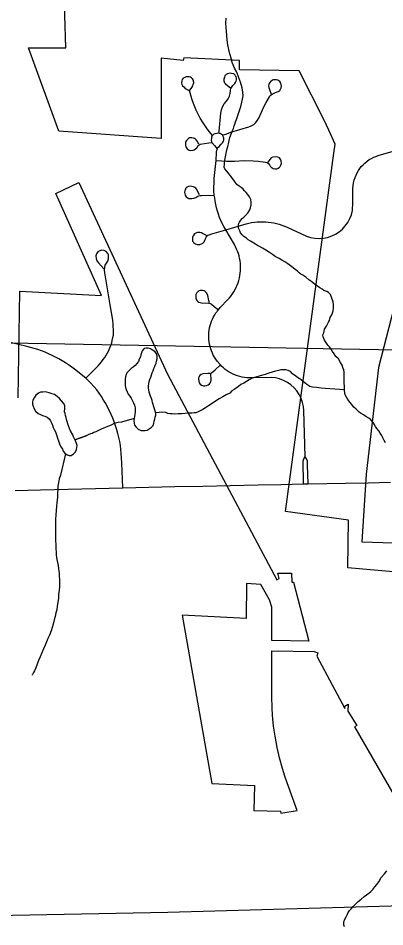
# Model space of a CAD drawing. Extents: x -11.4 to 84.1, y 11.1 to 59.
# Drawn here: x 27.387 to 27.795, y 41.365 to 42.377 of the extents above; entities that cross this region are included whole.
import ezdxf

# ---------------------------------------------------------------- set-up
doc = ezdxf.new("R2010")
doc.units = 0
for name, color, linetype in [('GM_X_City_Street', 7, 'Continuous'), ('GM_X_Corporation', 7, 'Continuous'), ('GM_X_County_Road', 7, 'Continuous'), ('GM_X_Minor_Lake', 7, 'Continuous'), ('GM_X_Minor_River', 7, 'Continuous'), ('GM_X_Rail_Line', 7, 'Continuous')]:
    doc.layers.add(name, color=color, linetype=linetype)

msp = doc.modelspace()

# ---------------------------------------------------------------- linework, layer by layer
at = {"layer": 'GM_X_City_Street'}
for points in [[(27.6102, 42.2488), (27.6105, 42.2512), (27.6125, 42.2711), (27.6132, 42.2748), (27.6144, 42.2783), (27.6162, 42.2816), (27.6185, 42.2846), (27.6204, 42.2872), (27.6219, 42.2901), (27.6228, 42.2932), (27.6232, 42.2963), (27.6235, 42.2987), (27.6258, 42.3019), (27.6279, 42.3041), (27.6288, 42.3054), (27.6295, 42.3067), (27.6297, 42.3082), (27.6297, 42.3103), (27.6293, 42.3117), (27.6288, 42.3127), (27.6282, 42.3135), (27.6274, 42.3142), (27.6264, 42.3149), (27.6244, 42.3155), (27.6226, 42.3158), (27.6211, 42.3155), (27.6198, 42.3151), (27.6183, 42.3143), (27.617, 42.3129), (27.6163, 42.3113), (27.6158, 42.3091), (27.6158, 42.3073), (27.6165, 42.3051), (27.6175, 42.3038), (27.6199, 42.3019), (27.6233, 42.2996)], [(27.6029, 42.2464), (27.5998, 42.2504), (27.5973, 42.2537), (27.5949, 42.2569), (27.5927, 42.2603), (27.5894, 42.2658), (27.5866, 42.2709), (27.5849, 42.2746), (27.5833, 42.2783), (27.5818, 42.282), (27.5804, 42.2859), (27.5792, 42.2897), (27.5781, 42.2937), (27.5776, 42.2959), (27.5781, 42.2973), (27.5799, 42.2999), (27.581, 42.3016), (27.5816, 42.3031), (27.5822, 42.3048), (27.5819, 42.3077), (27.5809, 42.3094), (27.5796, 42.3107), (27.5784, 42.3114), (27.577, 42.3117), (27.5736, 42.3116), (27.5722, 42.311), (27.5706, 42.31), (27.5694, 42.3087), (27.5688, 42.3073), (27.5686, 42.3054), (27.5689, 42.3033), (27.5697, 42.3017), (27.571, 42.3005), (27.5728, 42.2988), (27.577, 42.2965)], [(27.6141, 42.2465), (27.6191, 42.2483), (27.6235, 42.2499), (27.6435, 42.2558), (27.6463, 42.2569), (27.6492, 42.2587), (27.6512, 42.2608), (27.6533, 42.2634), (27.6549, 42.2662), (27.6588, 42.2749), (27.6608, 42.279), (27.6629, 42.2831), (27.6664, 42.2895), (27.6674, 42.2909), (27.6695, 42.2923), (27.6725, 42.2937), (27.6769, 42.2957), (27.6779, 42.2966), (27.6789, 42.298), (27.6795, 42.2994), (27.6799, 42.3012), (27.6797, 42.3031), (27.6792, 42.3047), (27.6782, 42.3063), (27.677, 42.3073), (27.6757, 42.308), (27.6743, 42.3084), (27.6724, 42.3085), (27.6708, 42.3082), (27.6696, 42.3077), (27.6681, 42.3067), (27.6671, 42.3055), (27.6662, 42.3043), (27.6657, 42.3033), (27.6656, 42.3016), (27.6657, 42.2999), (27.6664, 42.2977), (27.6684, 42.2922)], [(27.588, 42.2365), (27.5861, 42.2399), (27.5853, 42.241), (27.5841, 42.2422), (27.5831, 42.2429), (27.5818, 42.2434), (27.58, 42.2438), (27.5775, 42.2436), (27.5765, 42.2431), (27.5756, 42.2424), (27.574, 42.2408), (27.5734, 42.2398), (27.573, 42.2386), (27.5729, 42.2376), (27.573, 42.235), (27.5734, 42.2337), (27.574, 42.2326), (27.5749, 42.2314), (27.5772, 42.23), (27.5785, 42.2297), (27.5815, 42.23), (27.5827, 42.2304), (27.5842, 42.2314), (27.5855, 42.2326), (27.5872, 42.235), (27.5881, 42.2359), (27.5893, 42.2365), (27.5991, 42.2382), (27.6024, 42.2386)], [(27.7061, 41.8884), (27.7054, 41.9148), (27.7047, 41.9396), (27.7043, 41.9444), (27.7033, 41.949), (27.7018, 41.9535), (27.6996, 41.9578), (27.697, 41.9617), (27.6939, 41.9653), (27.6904, 41.9685), (27.6865, 41.9712), (27.6822, 41.9734), (27.6778, 41.9751), (27.6731, 41.9762), (27.6684, 41.9767), (27.6464, 41.9763), (27.6412, 41.9764), (27.6386, 41.9767), (27.6361, 41.9772), (27.6335, 41.9778), (27.631, 41.9785), (27.6286, 41.9794), (27.6262, 41.9804), (27.6238, 41.9815), (27.6216, 41.9828), (27.6194, 41.9842), (27.6173, 41.9857), (27.6152, 41.9874), (27.6133, 41.9891), (27.6119, 41.9907), (27.6081, 41.995), (27.6067, 41.9971), (27.6053, 41.9993), (27.604, 42.0016), (27.6029, 42.0039), (27.6019, 42.0063), (27.6011, 42.0088), (27.6004, 42.0113), (27.5998, 42.0138), (27.5994, 42.0164), (27.5991, 42.019), (27.5989, 42.0216), (27.5991, 42.0268), (27.5994, 42.0294), (27.5999, 42.0319), (27.6005, 42.0345), (27.6012, 42.037), (27.6021, 42.0394), (27.6031, 42.0418), (27.6042, 42.0442), (27.6055, 42.0464), (27.6069, 42.0486), (27.6096, 42.0522), (27.6118, 42.0547), (27.6203, 42.0636), (27.6221, 42.0656), (27.6238, 42.0678), (27.6254, 42.07), (27.6269, 42.0723), (27.6283, 42.0747), (27.6295, 42.0772), (27.6307, 42.0797), (27.6316, 42.0823), (27.6324, 42.0849), (27.6331, 42.0876), (27.6337, 42.0903), (27.634, 42.093), (27.6343, 42.0957), (27.6344, 42.0985), (27.6341, 42.1039), (27.6338, 42.1067), (27.6333, 42.1094), (27.6327, 42.1121), (27.6319, 42.1147), (27.631, 42.1173), (27.6299, 42.1198), (27.6287, 42.1223), (27.6274, 42.1247), (27.6179, 42.1411), (27.6157, 42.1449), (27.614, 42.1482), (27.6125, 42.1516), (27.611, 42.1551), (27.6098, 42.1587), (27.6086, 42.1622), (27.6076, 42.1659), (27.6067, 42.1695), (27.606, 42.1732), (27.6055, 42.1769), (27.6051, 42.1798), (27.6047, 42.1842), (27.6047, 42.1877), (27.6048, 42.1948), (27.605, 42.1983), (27.607, 42.2185), (27.6077, 42.2274), (27.608, 42.2298), (27.6085, 42.2316), (27.6092, 42.2328), (27.6104, 42.2341), (27.6129, 42.2366), (27.6143, 42.2383), (27.6152, 42.24), (27.6157, 42.2414), (27.6156, 42.2434), (27.6153, 42.2443), (27.615, 42.2451), (27.6145, 42.2459), (27.6141, 42.2465), (27.6129, 42.2477), (27.6116, 42.2485), (27.611, 42.2487), (27.6102, 42.2488), (27.6056, 42.2483), (27.6046, 42.2478), (27.6037, 42.2472), (27.6029, 42.2464), (27.6025, 42.2456), (27.602, 42.2444), (27.6018, 42.2433), (27.6017, 42.2411), (27.6019, 42.2402), (27.6021, 42.2393), (27.6024, 42.2386), (27.6053, 42.2351), (27.6081, 42.2316)], [(27.607, 42.2185), (27.6191, 42.2178), (27.6236, 42.2177), (27.6275, 42.2178), (27.6384, 42.2183), (27.6485, 42.2182), (27.6538, 42.2178), (27.662, 42.2167), (27.6638, 42.2162), (27.6653, 42.2152), (27.6664, 42.2138), (27.6674, 42.2122), (27.6685, 42.2109), (27.6705, 42.2096), (27.6726, 42.209), (27.6746, 42.2092), (27.6762, 42.2098), (27.6778, 42.2109), (27.6786, 42.2118), (27.6793, 42.2134), (27.6798, 42.2151), (27.6797, 42.218), (27.6792, 42.2192), (27.6785, 42.2203), (27.6776, 42.2213), (27.6759, 42.2221), (27.6739, 42.2226), (27.6701, 42.2221), (27.6684, 42.2213), (27.6672, 42.22), (27.6648, 42.2165)], [(27.6179, 42.1411), (27.6406, 42.1479), (27.6436, 42.1487), (27.6467, 42.1493), (27.6497, 42.1498), (27.6528, 42.1501), (27.659, 42.1503), (27.6622, 42.1502), (27.6652, 42.1499), (27.6683, 42.1495), (27.6713, 42.149), (27.6744, 42.1483), (27.6774, 42.1475), (27.6803, 42.1465), (27.6832, 42.1454), (27.6861, 42.1442), (27.7079, 42.1342), (27.7124, 42.1327), (27.7171, 42.1318), (27.7219, 42.1316), (27.7266, 42.1319), (27.7313, 42.1328), (27.7358, 42.1344), (27.7401, 42.1364), (27.7442, 42.139), (27.7478, 42.1421), (27.751, 42.1456), (27.7538, 42.1495), (27.7561, 42.1537), (27.7578, 42.1581), (27.7589, 42.1628), (27.7595, 42.1716), (27.7594, 42.1875), (27.7596, 42.1903), (27.7601, 42.1937), (27.7608, 42.1964), (27.7618, 42.1997), (27.7629, 42.2023), (27.7641, 42.2048), (27.7655, 42.2072), (27.7671, 42.2095), (27.7688, 42.2117), (27.7707, 42.2137), (27.7727, 42.2156), (27.7754, 42.2178), (27.7777, 42.2194), (27.7801, 42.2208), (27.7826, 42.222), (27.7851, 42.2231), (27.7877, 42.224), (27.8041, 42.2289)], [(27.5885, 42.1802), (27.5868, 42.1837), (27.5856, 42.1861), (27.5845, 42.1875), (27.5833, 42.1884), (27.5818, 42.1892), (27.5801, 42.1896), (27.5782, 42.1897), (27.5763, 42.1894), (27.5748, 42.1888), (27.5739, 42.1881), (27.5733, 42.1874), (27.5727, 42.186), (27.5722, 42.1846), (27.572, 42.1828), (27.5721, 42.1812), (27.5725, 42.1799), (27.5737, 42.178), (27.5748, 42.1772), (27.5766, 42.1763), (27.5782, 42.176), (27.5799, 42.1761), (27.5822, 42.1766), (27.5844, 42.1774), (27.5867, 42.1786), (27.5894, 42.1794), (27.5909, 42.1794), (27.6051, 42.1798)], [(27.5964, 42.135), (27.5921, 42.1373), (27.5908, 42.1378), (27.5891, 42.1382), (27.588, 42.1383), (27.5862, 42.1382), (27.5845, 42.1376), (27.5831, 42.1367), (27.5822, 42.1358), (27.5814, 42.1346), (27.5809, 42.1329), (27.5807, 42.1313), (27.5809, 42.1286), (27.5814, 42.1279), (27.5821, 42.1271), (27.583, 42.1263), (27.584, 42.1257), (27.5859, 42.125), (27.5876, 42.1248), (27.589, 42.1248), (27.591, 42.1255), (27.5925, 42.1265), (27.5937, 42.1278), (27.5946, 42.1296), (27.5952, 42.1311), (27.5959, 42.1327), (27.5965, 42.134), (27.5979, 42.1351), (27.5995, 42.1358), (27.6024, 42.1367), (27.6179, 42.1411)], [(27.4622, 41.976), (27.4756, 41.9898), (27.4777, 41.992), (27.4796, 41.9942), (27.4815, 41.9966), (27.4832, 41.999), (27.4848, 42.0016), (27.4863, 42.0042), (27.4876, 42.0069), (27.4888, 42.0096), (27.4899, 42.0124), (27.4908, 42.0152), (27.4915, 42.0181), (27.4922, 42.0211), (27.4927, 42.024), (27.4928, 42.0274), (27.4926, 42.036), (27.492, 42.0406), (27.4893, 42.0578), (27.4862, 42.0756), (27.4831, 42.0934), (27.4828, 42.0966), (27.483, 42.0993), (27.4837, 42.1017), (27.4864, 42.1064), (27.4871, 42.1088), (27.4874, 42.1112), (27.4872, 42.1132), (27.4864, 42.1148), (27.4846, 42.1171), (27.4823, 42.1183), (27.4799, 42.1186), (27.4775, 42.118), (27.4755, 42.1167), (27.474, 42.1146), (27.4733, 42.1121), (27.4734, 42.1093), (27.4744, 42.1067), (27.4761, 42.1046), (27.4821, 42.0977)], [(27.5996, 42.0598), (27.5991, 42.0624), (27.5979, 42.068), (27.5973, 42.0698), (27.5965, 42.0711), (27.5951, 42.0724), (27.5937, 42.0732), (27.5921, 42.0736), (27.5908, 42.0738), (27.5893, 42.0736), (27.5882, 42.0733), (27.5871, 42.0727), (27.5862, 42.0718), (27.5853, 42.0706), (27.5847, 42.0692), (27.5845, 42.0676), (27.5844, 42.0655), (27.5849, 42.0636), (27.5857, 42.0624), (27.5866, 42.0613), (27.5877, 42.0608), (27.5893, 42.0602), (27.5909, 42.06), (27.5991, 42.0597), (27.6006, 42.0592), (27.6019, 42.0584), (27.605, 42.0559), (27.6096, 42.0522)], [(27.5031, 41.8537), (27.5028, 41.8634), (27.5022, 41.8814), (27.5019, 41.8873), (27.5015, 41.8919), (27.5011, 41.8964), (27.5005, 41.9009), (27.4997, 41.9053), (27.4988, 41.9098), (27.4977, 41.9142), (27.4966, 41.9185), (27.4952, 41.9229), (27.4937, 41.9272), (27.4921, 41.9314), (27.4903, 41.9355), (27.4884, 41.9397), (27.4863, 41.9437), (27.4842, 41.9477), (27.4818, 41.9516), (27.4794, 41.9554), (27.4769, 41.9591), (27.4742, 41.9628), (27.4713, 41.9663), (27.4672, 41.9709), (27.4622, 41.976), (27.4495, 41.9859), (27.4463, 41.9883), (27.4429, 41.9907), (27.4394, 41.9931), (27.4358, 41.9953), (27.4321, 41.9975), (27.4283, 41.9995), (27.4245, 42.0014), (27.4206, 42.0032), (27.4166, 42.0049), (27.4127, 42.0064), (27.4086, 42.0078), (27.4046, 42.0091), (27.4004, 42.0103), (27.3963, 42.0113), (27.3778, 42.0156)], [(27.6003, 41.9812), (27.5978, 41.9813), (27.5922, 41.9808), (27.5904, 41.9801), (27.5888, 41.9788), (27.5878, 41.9773), (27.5875, 41.9751), (27.5877, 41.9728), (27.5884, 41.9708), (27.5895, 41.9692), (27.591, 41.9682), (27.593, 41.9675), (27.5945, 41.9673), (27.5965, 41.9677), (27.5981, 41.9684), (27.5996, 41.9695), (27.6009, 41.9712), (27.6015, 41.9736), (27.6011, 41.9813), (27.602, 41.9821), (27.6061, 41.9853), (27.6119, 41.9907)], [(27.7043, 41.8581), (27.704, 41.8838), (27.7049, 41.8862), (27.7061, 41.8884)], [(27.7096, 41.8581), (27.7089, 41.8793), (27.7087, 41.8835), (27.7076, 41.886), (27.7061, 41.8884)]]:
    msp.add_lwpolyline(points, dxfattribs=at)
at = {"layer": 'GM_X_Corporation'}
for points in [[(27.8255, 41.7585), (27.7538, 41.7648), (27.7547, 41.8177), (27.6842, 41.8275), (27.7383, 42.2266), (27.7396, 42.2365), (27.7326, 42.2523), (27.7276, 42.2635), (27.6995, 42.3184), (27.6331, 42.3196), (27.6333, 42.3298), (27.5711, 42.333), (27.5703, 42.3297), (27.546, 42.3323), (27.546, 42.2431), (27.4321, 42.251), (27.3983, 42.3438), (27.4398, 42.3438), (27.4377, 42.4172)], [(27.3866, 41.954), (27.3887, 42.0728), (27.4795, 42.068), (27.4285, 42.1818), (27.4542, 42.1938), (27.5529, 41.9806), (27.6747, 41.7515), (27.6772, 41.7529), (27.676, 41.7586), (27.6911, 41.7589), (27.6913, 41.7487), (27.6932, 41.7487), (27.7103, 41.6829), (27.6692, 41.6836), (27.6692, 41.7209), (27.6667, 41.7291), (27.6568, 41.7463), (27.6411, 41.7474), (27.6404, 41.7082), (27.5693, 41.7119), (27.6023, 41.5246), (27.65, 41.5221), (27.649, 41.4943), (27.6788, 41.4937), (27.6791, 41.4915), (27.6974, 41.4944), (27.6862, 41.525), (27.6836, 41.5326), (27.6809, 41.5412), (27.6776, 41.553), (27.675, 41.5646), (27.6727, 41.5771), (27.6712, 41.5883), (27.67, 41.6006), (27.6695, 41.6086), (27.6693, 41.6212), (27.6693, 41.6722), (27.7164, 41.6714), (27.7204, 41.6701), (27.7192, 41.6663), (27.7503, 41.6079), (27.7505, 41.6106), (27.7543, 41.6127), (27.7538, 41.6049), (27.7638, 41.5889), (27.7613, 41.5875), (27.8303, 41.4681)], [(27.817, 42.1), (27.7879, 41.9878), (27.7742, 41.8691), (27.7695, 41.7935), (27.8282, 41.7919)], [(27.9761, 41.3564), (27.9768, 41.5223), (28.0999, 41.5218), (28.1066, 41.5402), (28.1625, 41.55), (28.1694, 41.5322), (28.2045, 41.5317), (28.2093, 41.5524), (28.2425, 41.5308), (28.2645, 41.5598), (28.2876, 41.5808), (28.3024, 41.5995), (28.3064, 41.6075), (28.3123, 41.6322), (28.318, 41.6538), (28.3252, 41.6869), (28.331, 41.7114), (28.3382, 41.7321), (28.0022, 41.7383), (28.0047, 41.8708), (27.8059, 41.8745), (27.8083, 42.007), (27.2127, 42.0179)]]:
    msp.add_lwpolyline(points, dxfattribs=at)
at = {"layer": 'GM_X_County_Road'}
msp.add_lwpolyline([(27.3833, 41.8507), (27.4114, 41.8514), (27.4424, 41.8522), (27.4728, 41.8529), (27.5031, 41.8537), (27.5322, 41.8545), (27.5613, 41.8552), (27.5924, 41.8558), (27.6231, 41.8565), (27.6539, 41.8571), (27.6791, 41.8576), (27.7043, 41.8581), (27.7096, 41.8581), (27.7304, 41.8585), (27.7511, 41.859), (27.7763, 41.8595), (27.8014, 41.86)], dxfattribs=at)
at = {"layer": 'GM_X_Minor_Lake'}
for points in [[(27.5387, 41.9894), (27.5402, 41.9928), (27.5409, 41.9951), (27.5413, 41.9977), (27.5413, 42.0004), (27.5409, 42.003), (27.5391, 42.0053), (27.5364, 42.0072), (27.5341, 42.0087), (27.5315, 42.0095), (27.5292, 42.0095), (27.5269, 42.0091), (27.5247, 42.0065), (27.5232, 42.0019), (27.5228, 41.9996), (27.5216, 41.997), (27.5205, 41.9947), (27.519, 41.9924), (27.5171, 41.9901), (27.5148, 41.9882), (27.5125, 41.9867), (27.508, 41.9822), (27.5069, 41.9799), (27.5061, 41.9776), (27.5057, 41.9754), (27.5057, 41.9678), (27.5061, 41.9655), (27.5068, 41.9632), (27.508, 41.9606), (27.5091, 41.9583), (27.511, 41.956), (27.5125, 41.9537), (27.5152, 41.9484), (27.5163, 41.9458), (27.517, 41.9431), (27.517, 41.9382), (27.5167, 41.9359), (27.5163, 41.9332), (27.5159, 41.931), (27.5155, 41.9287), (27.5159, 41.926), (27.5163, 41.9238), (27.5182, 41.9215), (27.5204, 41.9192), (27.5235, 41.9177), (27.528, 41.9177), (27.5303, 41.9181)], [(27.5303, 41.9181), (27.5348, 41.9211), (27.5371, 41.9234), (27.5378, 41.9257), (27.5382, 41.9279), (27.539, 41.9302), (27.5394, 41.9325), (27.5398, 41.9348), (27.5398, 41.937), (27.5394, 41.9393), (27.5386, 41.942), (27.5364, 41.9488), (27.536, 41.9511), (27.5352, 41.9533), (27.5341, 41.956), (27.5326, 41.9605), (27.5318, 41.9651), (27.5318, 41.9674), (27.5322, 41.9697), (27.5326, 41.9723), (27.5333, 41.9746), (27.5345, 41.9772), (27.536, 41.9818), (27.5371, 41.9841), (27.5379, 41.9867), (27.5387, 41.989), (27.5387, 41.9894)], [(27.4383, 41.9383), (27.4387, 41.9424), (27.4387, 41.9454), (27.4372, 41.9481), (27.4326, 41.9534), (27.43, 41.9557), (27.427, 41.9576), (27.4247, 41.9587), (27.4213, 41.9598), (27.4167, 41.9606), (27.4141, 41.9602), (27.4114, 41.9602), (27.4092, 41.9591), (27.4065, 41.9572), (27.4046, 41.9542), (27.4031, 41.9515), (27.4027, 41.9492), (27.4027, 41.9469), (27.4035, 41.9447), (27.4046, 41.942), (27.4061, 41.9394), (27.4088, 41.9367), (27.4114, 41.9356), (27.4137, 41.9344), (27.4163, 41.9337), (27.419, 41.9325), (27.4213, 41.9306), (27.4228, 41.9284), (27.4239, 41.9261), (27.425, 41.9238), (27.4258, 41.9211), (27.4269, 41.9189), (27.4281, 41.9162), (27.4296, 41.9117), (27.4303, 41.909), (27.4315, 41.9063), (27.433, 41.9018), (27.4345, 41.8991), (27.436, 41.8969), (27.4367, 41.8946), (27.4386, 41.8923), (27.4413, 41.8904), (27.4436, 41.8897), (27.4458, 41.89), (27.4481, 41.8915), (27.4504, 41.8938), (27.4515, 41.8965), (27.4523, 41.901)], [(27.4523, 41.901), (27.4515, 41.9033), (27.4504, 41.906), (27.4481, 41.9105), (27.4474, 41.9128), (27.4451, 41.9173), (27.444, 41.92), (27.4428, 41.923), (27.4406, 41.9299), (27.4402, 41.9321), (27.4394, 41.9344), (27.4391, 41.9367), (27.4383, 41.9383)]]:
    msp.add_lwpolyline(points, dxfattribs=at)
at = {"layer": 'GM_X_Minor_River'}
for points in [[(27.6277, 42.3215), (27.6261, 42.3249), (27.6249, 42.3275), (27.6241, 42.3313), (27.6225, 42.3374), (27.6213, 42.3423), (27.62, 42.3472), (27.6196, 42.3529), (27.6191, 42.3579), (27.6186, 42.3624), (27.6182, 42.3666), (27.6181, 42.3712), (27.6184, 42.3772)], [(27.7342, 42.0434), (27.736, 42.0465), (27.7367, 42.0488), (27.7375, 42.0511), (27.7378, 42.0541), (27.7377, 42.0575), (27.7373, 42.0609), (27.7345, 42.0693), (27.7322, 42.0715), (27.7303, 42.0726), (27.7272, 42.0737), (27.7253, 42.0752), (27.7226, 42.0767), (27.7199, 42.0785), (27.7168, 42.0808), (27.7137, 42.0834), (27.7103, 42.0856), (27.7072, 42.0886), (27.7037, 42.0908), (27.7014, 42.0919), (27.6995, 42.0934), (27.6976, 42.0953), (27.6953, 42.0971), (27.693, 42.099), (27.6899, 42.1012), (27.6868, 42.1035), (27.6837, 42.1057), (27.6803, 42.1075), (27.6772, 42.1094), (27.673, 42.1116), (27.6699, 42.1138), (27.6665, 42.1161), (27.6626, 42.1187), (27.6588, 42.1209), (27.6553, 42.1227), (27.6531, 42.1238), (27.6511, 42.1253), (27.6492, 42.1264), (27.6473, 42.1275), (27.6454, 42.1286), (27.6427, 42.1301), (27.6408, 42.132), (27.6381, 42.1338), (27.6361, 42.1357), (27.6342, 42.138), (27.6334, 42.1402), (27.6322, 42.1429), (27.6321, 42.1474), (27.6332, 42.1497), (27.6347, 42.152), (27.6362, 42.154), (27.6381, 42.1555), (27.64, 42.1571), (27.6429, 42.1605), (27.6448, 42.1636), (27.6455, 42.1659), (27.6462, 42.169), (27.6462, 42.172), (27.6457, 42.175), (27.6442, 42.178), (27.6426, 42.1807), (27.6407, 42.1829), (27.6387, 42.1848), (27.6372, 42.1867), (27.6349, 42.1885), (27.6326, 42.19), (27.6303, 42.1919), (27.6275, 42.1953), (27.6256, 42.1979), (27.6233, 42.2013), (27.6209, 42.2043), (27.6186, 42.2069), (27.6167, 42.2092), (27.6159, 42.211), (27.6166, 42.2145), (27.6169, 42.2187), (27.6176, 42.2225), (27.6183, 42.2267), (27.619, 42.2305), (27.6201, 42.2339), (27.6208, 42.237), (27.6218, 42.2408), (27.6225, 42.2442), (27.6244, 42.2488), (27.6254, 42.2519), (27.6265, 42.2542), (27.6273, 42.2569), (27.628, 42.2591), (27.6287, 42.2614), (27.6298, 42.2641), (27.6309, 42.2676), (27.6345, 42.2786), (27.6359, 42.2836), (27.6366, 42.2867), (27.6373, 42.2905), (27.6369, 42.2947), (27.636, 42.2996), (27.6344, 42.3056), (27.632, 42.3117), (27.63, 42.317), (27.6277, 42.3215)], [(27.7958, 41.9041), (27.7942, 41.9067), (27.7926, 41.9094), (27.7915, 41.912), (27.7899, 41.9147), (27.7883, 41.9173), (27.786, 41.9199), (27.7845, 41.9222), (27.7833, 41.9248), (27.7821, 41.9267), (27.7794, 41.9297), (27.7771, 41.9316), (27.774, 41.9334), (27.7713, 41.9353), (27.7686, 41.9367), (27.7663, 41.9382), (27.7632, 41.9416), (27.7605, 41.9435), (27.7539, 41.9521), (27.7524, 41.9547), (27.7508, 41.9574), (27.7504, 41.9593), (27.75, 41.9627), (27.7499, 41.965), (27.7499, 41.9669), (27.7498, 41.9703), (27.7498, 41.9726), (27.7498, 41.9752), (27.7497, 41.9775), (27.7497, 41.9809), (27.7496, 41.9828), (27.7492, 41.9851), (27.7484, 41.9877), (27.7476, 41.9904), (27.7456, 41.9934), (27.7433, 41.9975), (27.7406, 42.0002), (27.7386, 42.0032), (27.7367, 42.0058), (27.7351, 42.0084), (27.7332, 42.0107), (27.7316, 42.0129), (27.7301, 42.0148), (27.7278, 42.0182), (27.727, 42.0201), (27.7262, 42.022), (27.7261, 42.0243), (27.7269, 42.0266), (27.7276, 42.0285), (27.7279, 42.0304), (27.7302, 42.0338), (27.7313, 42.0361), (27.7324, 42.0384), (27.7335, 42.0403), (27.7342, 42.0434)], [(27.75, 41.9629), (27.7287, 41.9646), (27.7241, 41.9649), (27.7188, 41.9656), (27.7146, 41.9659), (27.7115, 41.9666), (27.7081, 41.9688), (27.7062, 41.9703), (27.7042, 41.9722), (27.7019, 41.974), (27.6996, 41.9755), (27.6977, 41.9766), (27.6958, 41.9781), (27.6923, 41.9807), (27.69, 41.9834), (27.6873, 41.9845), (27.6846, 41.9852), (27.6816, 41.9851), (27.6793, 41.9851), (27.6767, 41.9847), (27.6733, 41.9838), (27.6695, 41.9826), (27.6657, 41.9814), (27.6619, 41.9802), (27.6563, 41.9786), (27.6514, 41.977), (27.6472, 41.9758), (27.6438, 41.9742), (27.6408, 41.9723), (27.6378, 41.9703), (27.6348, 41.9688), (27.6322, 41.9668), (27.6295, 41.9649), (27.6273, 41.9633), (27.6246, 41.9618), (27.6224, 41.9594), (27.6183, 41.9575), (27.6145, 41.9551), (27.6104, 41.9528), (27.5987, 41.945), (27.5953, 41.943), (27.5923, 41.9411), (27.5901, 41.9399), (27.5871, 41.9383), (27.5844, 41.9375), (27.5825, 41.9375), (27.5799, 41.9371), (27.5768, 41.937), (27.5727, 41.9366), (27.5685, 41.9361), (27.5647, 41.9361), (27.5613, 41.936), (27.5582, 41.9363), (27.5556, 41.9363), (27.5533, 41.9366), (27.551, 41.9377), (27.5479, 41.9381), (27.5397, 41.9372)], [(27.5159, 41.9311), (27.5018, 41.927), (27.498, 41.9266), (27.495, 41.9258), (27.4927, 41.925), (27.4904, 41.9238), (27.4874, 41.9226), (27.4837, 41.921), (27.4791, 41.9191), (27.4761, 41.9175), (27.4731, 41.9163), (27.4708, 41.9155), (27.469, 41.9143), (27.4671, 41.9139), (27.4648, 41.9127), (27.4625, 41.9119), (27.4497, 41.9074), (27.4625, 41.9119)], [(27.4393, 41.8918), (27.4337, 41.8681), (27.4322, 41.8639), (27.4315, 41.8593), (27.4308, 41.8555), (27.4309, 41.8521), (27.4306, 41.8479), (27.4303, 41.843), (27.4296, 41.8376), (27.4293, 41.8331), (27.429, 41.8289), (27.4287, 41.8232), (27.4284, 41.819), (27.4281, 41.8148), (27.4282, 41.811), (27.4282, 41.8076), (27.4284, 41.7984), (27.4284, 41.7946), (27.4285, 41.7912), (27.4285, 41.7889), (27.4286, 41.7859), (27.429, 41.7821), (27.4291, 41.7787), (27.4295, 41.7764), (27.4299, 41.7738), (27.4304, 41.7707), (27.4312, 41.7673), (27.4316, 41.7639), (27.432, 41.7609), (27.4325, 41.7582), (27.4325, 41.7555), (27.4326, 41.7517), (27.4326, 41.7476), (27.4327, 41.7438), (27.4324, 41.7396), (27.4317, 41.7354), (27.4314, 41.7308), (27.4307, 41.7262), (27.43, 41.722), (27.4297, 41.7179), (27.4286, 41.7144), (27.428, 41.7106), (27.4269, 41.7068), (27.4258, 41.7018), (27.4233, 41.6946), (27.4215, 41.6896), (27.4196, 41.6858), (27.4182, 41.6823), (27.4167, 41.6785), (27.4149, 41.6743), (27.4131, 41.6701), (27.4112, 41.6655), (27.4094, 41.6613), (27.408, 41.6574), (27.4065, 41.6532), (27.405, 41.6501), (27.4039, 41.6479), (27.4028, 41.6459), (27.4021, 41.6455), (27.4021, 41.6452)], [(27.7502, 41.3646), (27.7494, 41.3668), (27.7493, 41.3702), (27.7504, 41.3733), (27.7519, 41.376), (27.7533, 41.3787), (27.7541, 41.3806), (27.7556, 41.3829), (27.7578, 41.3852), (27.7597, 41.3875), (27.7626, 41.3902), (27.7653, 41.3929), (27.7686, 41.3957), (27.772, 41.3984), (27.7746, 41.4003), (27.7773, 41.4023), (27.7795, 41.4042), (27.7817, 41.4065), (27.784, 41.4092), (27.7862, 41.4119), (27.7884, 41.415), (27.791, 41.4196), (27.7947, 41.4238), (27.7973, 41.4273)]]:
    msp.add_lwpolyline(points, dxfattribs=at)
at = {"layer": 'GM_X_Rail_Line'}
msp.add_lwpolyline([(26.7173, 41.5554), (27.053, 41.3716), (27.5535, 41.381), (28.6, 41.4108), (30.1582, 41.4518), (31.0724, 41.4705), (32.0351, 41.4994), (32.0472, 41.5115), (32.0379, 42.0121), (32.0463, 42.0224), (33.0454, 42.0406)], dxfattribs=at)

doc.saveas('drawing.dxf')
